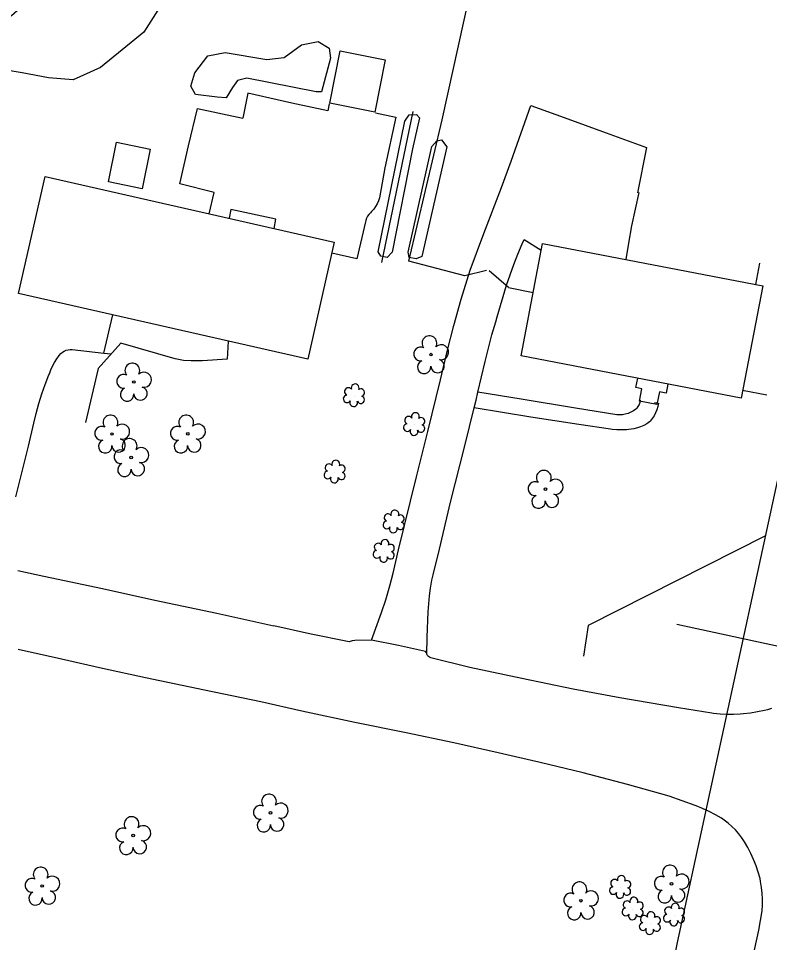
# Model space of a CAD drawing. Extents: x 1611576 to 1617186, y 899279 to 905462.
# Drawn here: x 1616073.3 to 1616262.5, y 900039.1 to 900271.8 of the extents above; entities that cross this region are included whole.
import ezdxf

# ---------------------------------------------------------------- set-up
doc = ezdxf.new("R2010")
doc.units = 0
for name, color, linetype in [('Exist Building', 7, 'Continuous'), ('Exist Other Culture Area Outline', 7, 'Continuous'), ('Exist Other Culture Fence Line', 7, 'Continuous'), ('Exist Other Culture Gate', 7, 'Continuous'), ('Exist Roads EOP', 7, 'Continuous'), ('Exist Roads EOP Other', 7, 'Continuous'), ('Exist Vegetation Hedge Row', 7, 'Continuous'), ('Exist Vegetation Shrub CELL', 7, 'Continuous'), ('Exist Vegetation Tree CELL', 7, 'Continuous'), ('Prop 2 In Gas Line (St)', 7, 'Continuous'), ('Prop 6 In Gas Line (B2)', 7, 'Continuous'), ('Prop UG CATV Cables', 7, 'Continuous')]:
    doc.layers.add(name, color=color, linetype=linetype)

msp = doc.modelspace()

# ---------------------------------------------------------------- linework, layer by layer
at = {"layer": 'Exist Building'}
msp.add_line((1616259.97, 900210.18), (1616258.94, 900204.81), dxfattribs=at)
for points in [[(1616151.71, 900250.4), (1616154.35, 900263.62), (1616165.72, 900261.35), (1616163.09, 900248.13)], [(1616106.52, 900238.87), (1616104.48, 900228.88), (1616095.96, 900230.62), (1616098, 900240.61)], [(1616073.35, 900202.53), (1616080.04, 900231.99), (1616152.86, 900215.45), (1616146.16, 900185.99)], [(1616205.35, 900215.13), (1616260.8, 900204.45), (1616255.35, 900176.16), (1616199.9, 900186.85)]]:
    msp.add_lwpolyline(points, close=True, dxfattribs=at)
for points in [[(1616121.36, 900222.61), (1616122.6, 900227.98), (1616113.92, 900230.1), (1616116.13, 900239.69), (1616118.37, 900249.13), (1616129.79, 900246.67)], [(1616229.57, 900227.93), (1616227.77, 900219.52), (1616226.99, 900215.16), (1616226.32, 900211.09)], [(1616126.1, 900190.55), (1616125.88, 900185.98), (1616119.69, 900185.56), (1616116.84, 900185.52), (1616114.91, 900185.65), (1616112.75, 900186.09), (1616099.09, 900190.04), (1616093.39, 900183.66), (1616090.23, 900170)]]:
    msp.add_lwpolyline(points, dxfattribs=at)
at = {"layer": 'Exist Other Culture Area Outline'}
for points in [[(1616151.58, 900250.3), (1616151.2, 900248.54), (1616142.21, 900250.42), (1616131.06, 900252.94), (1616129.79, 900246.67)], [(1616163.21, 900247.99), (1616168.36, 900246.89), (1616165.62, 900234.15), (1616164.27, 900226.63), (1616164.01, 900225.86), (1616163.69, 900225.12), (1616163.28, 900224.41), (1616162.82, 900223.75), (1616162.28, 900223.14), (1616161.95, 900222.8), (1616161.55, 900222.4), (1616161.22, 900221.95), (1616160.96, 900221.45), (1616160.77, 900220.92), (1616160.69, 900220.54), (1616158.57, 900211.21), (1616152.23, 900212.69)], [(1616137.69, 900218.9), (1616138.16, 900221.24), (1616126.84, 900223.7), (1616126.35, 900221.47)], [(1616094.81, 900187.5), (1616096.63, 900187.29)], [(1616236.86, 900179.72), (1616236.43, 900177.45), (1616234.76, 900177.77), (1616234.15, 900174.57), (1616229.76, 900175.41), (1616230.36, 900178.52), (1616228.85, 900178.81), (1616229.3, 900181.18)], [(1616229.92, 900175.67), (1616229.81, 900175.11), (1616229.63, 900174.58), (1616229.37, 900174.07), (1616229.04, 900173.61), (1616228.86, 900173.41), (1616228.25, 900172.98), (1616227.59, 900172.62), (1616226.89, 900172.33), (1616226.17, 900172.12), (1616225.43, 900171.98), (1616224.8, 900171.93), (1616224.03, 900171.95), (1616213.66, 900173.64), (1616199.9, 900175.88), (1616189.05, 900177.68)], [(1616233.57, 900175.07), (1616234.55, 900174.9), (1616234.38, 900174.07), (1616234.14, 900173.26), (1616233.82, 900172.48), (1616233.43, 900171.72), (1616232.97, 900171.01), (1616232.44, 900170.35), (1616232.31, 900170.19), (1616231.59, 900169.7), (1616230.83, 900169.28), (1616230.03, 900168.93), (1616229.21, 900168.65), (1616228.36, 900168.45), (1616227.65, 900168.34), (1616226.45, 900168.21), (1616225.24, 900168.15), (1616224.04, 900168.18), (1616222.83, 900168.29), (1616222.43, 900168.34), (1616214.45, 900169.54), (1616202.36, 900171.41), (1616188.1, 900173.73)]]:
    msp.add_lwpolyline(points, dxfattribs=at)
at = {"layer": 'Exist Other Culture Fence Line'}
for p, q in [((1616164.84, 900210.3), (1616172.76, 900248.34)), ((1616196.72, 900204.06), (1616202.97, 900202.77)), ((1616261.87, 900176.89), (1616255.73, 900178.12))]:
    msp.add_line(p, q, dxfattribs=at)
msp.add_lwpolyline([(1616185.76, 900206.96), (1616171.64, 900210.69), (1616180.06, 900246.24), (1616199.38, 900333.73), (1616261.08, 900334.91), (1616309.42, 900336), (1616298.22, 900281.63), (1616288.21, 900236.88), (1616274.6, 900174.45), (1616266.9, 900175.88)], dxfattribs=at)
at = {"layer": 'Exist Other Culture Gate'}
for p, q in [((1616191.24, 900208.31), (1616185.76, 900206.96)), ((1616196.72, 900204.06), (1616191.87, 900208.21))]:
    msp.add_line(p, q, dxfattribs=at)
at = {"layer": 'Exist Roads EOP'}
for points in [[(1616073.17, 900132.74), (1616079.73, 900131.32), (1616094.45, 900128.22), (1616107.63, 900125.32), (1616123.28, 900121.99), (1616137.67, 900118.81)], [(1616262.98, 900098.05), (1616261.96, 900097.7), (1616261.23, 900097.5), (1616259.47, 900097.15), (1616257.71, 900096.88), (1616255.93, 900096.68), (1616255.14, 900096.62), (1616253.45, 900096.54), (1616251.76, 900096.55), (1616250.08, 900096.63), (1616248.4, 900096.79), (1616247.98, 900096.85), (1616239.58, 900098.22), (1616224.81, 900100.75), (1616213.05, 900102.91), (1616200.08, 900105.59), (1616187.02, 900108.38), (1616177.2, 900110.78), (1616176.87, 900110.93), (1616176.59, 900111.14), (1616176.36, 900111.41), (1616176.2, 900111.73), (1616176.12, 900112.07), (1616175.87, 900112.35), (1616169.06, 900113.9), (1616162.27, 900115.27), (1616158.06, 900115.15), (1616157.38, 900115.06), (1616156.61, 900114.85), (1616146.64, 900116.84), (1616137.67, 900118.81)], [(1616254.03, 900015.73), (1616259.81, 900042.21), (1616260.63, 900047.12), (1616260.72, 900048.59), (1616260.72, 900050.06), (1616260.65, 900051.53), (1616260.49, 900052.99), (1616260.26, 900054.44), (1616260.11, 900055.2), (1616259.64, 900056.83), (1616259.1, 900058.43), (1616258.48, 900060.01), (1616257.79, 900061.55), (1616257.02, 900063.06), (1616256.24, 900064.45), (1616255.52, 900065.5), (1616254.75, 900066.5), (1616253.91, 900067.44), (1616253.01, 900068.34), (1616252.06, 900069.17), (1616251.06, 900069.94), (1616250.41, 900070.39), (1616248.86, 900071.28), (1616247.27, 900072.1), (1616245.65, 900072.85), (1616244, 900073.53), (1616243.74, 900073.63), (1616237.23, 900075.91), (1616226.7, 900078.92), (1616215.55, 900081.85), (1616204.75, 900084.43), (1616194.11, 900086.86), (1616183.01, 900089.34), (1616170.97, 900091.89), (1616158.01, 900094.53), (1616144.66, 900097.38), (1616134.33, 900099.74), (1616120.16, 900102.67), (1616105.3, 900105.78), (1616094.51, 900108.06), (1616084.15, 900110.41), (1616073.23, 900112.86)]]:
    msp.add_lwpolyline(points, dxfattribs=at)
at = {"layer": 'Exist Roads EOP Other'}
for points in [[(1616162.27, 900115.27), (1616164.77, 900122.19), (1616165.85, 900125.42), (1616166.86, 900128.9), (1616167.69, 900132.09), (1616169.07, 900138.01), (1616173.6, 900156.36), (1616176.45, 900167.76), (1616179.62, 900180.74), (1616181.42, 900188.24), (1616182.95, 900194.43), (1616184.8, 900201.12), (1616187.1, 900208.38), (1616190.5, 900217.6), (1616194.95, 900229.16), (1616197.39, 900235.85), (1616202.36, 900249.82), (1616210.76, 900246.83), (1616221.38, 900242.93), (1616231.55, 900239.26), (1616229.26, 900227.85)], [(1616176.2, 900111.73), (1616176.28, 900115.98), (1616176.53, 900122.4), (1616176.65, 900124.39), (1616176.85, 900126.37), (1616177.12, 900128.35), (1616177.46, 900130.31), (1616177.74, 900131.64), (1616179.4, 900138.15), (1616182.15, 900150), (1616185.73, 900164.12), (1616188.1, 900173.73), (1616188.57, 900175.62), (1616189.05, 900177.68), (1616190.85, 900185.38), (1616191.68, 900188.75), (1616192.57, 900192.1), (1616193.55, 900195.42), (1616193.93, 900196.67), (1616196.26, 900204.6), (1616197.13, 900207.24), (1616198.08, 900209.85), (1616199.11, 900212.44), (1616200.21, 900214.99), (1616200.73, 900216.14), (1616205.02, 900213.43)], [(1616072.63, 900151.3), (1616075.79, 900164.04), (1616077.16, 900169.84), (1616077.77, 900172.32), (1616078.46, 900174.78), (1616079.23, 900177.22), (1616080.07, 900179.63), (1616080.98, 900182.02), (1616081.1, 900182.32), (1616081.46, 900183.29), (1616081.89, 900184.24), (1616082.39, 900185.16), (1616082.95, 900186.05), (1616083.56, 900186.89), (1616083.96, 900187.37), (1616084.36, 900187.72), (1616084.8, 900188), (1616085.29, 900188.22), (1616085.8, 900188.36), (1616086.33, 900188.42), (1616086.81, 900188.4), (1616094.81, 900187.5), (1616097.1, 900197.14)]]:
    msp.add_lwpolyline(points, dxfattribs=at)
at = {"layer": 'Exist Vegetation Hedge Row'}
for points in [[(1616139.33, 900305.37), (1616127.24, 900299.24), (1616120.2, 900292.52), (1616116.81, 900287.14), (1616104.87, 900268.3), (1616093.93, 900259.4), (1616087.09, 900256.29), (1616080.88, 900256.83), (1616074.2, 900258.05), (1616069.22, 900258.94), (1616067, 900264.09), (1616067.59, 900268.01), (1616071.58, 900272.48), (1616083.51, 900283.06), (1616099.74, 900295.77), (1616114.92, 900310.15), (1616119.51, 900318.93)], [(1616117.76, 900258.11), (1616120.99, 900262.39), (1616125.38, 900263.17), (1616135.86, 900261.45), (1616140.24, 900261.95), (1616144.62, 900265.16), (1616148.83, 900265.94), (1616151.58, 900264.24), (1616151.9, 900261.76), (1616149.61, 900253.32), (1616148.28, 900253.3), (1616130.8, 900256.69), (1616128.51, 900256.11), (1616127.24, 900254.37), (1616125.62, 900251.79), (1616123.35, 900251.91), (1616117.91, 900252.59), (1616116.75, 900254.69), (1616117.76, 900258.11)], [(1616172.54, 900238.97), (1616167.44, 900212.96), (1616166.21, 900211.57), (1616164.59, 900211.87), (1616163.92, 900213.04), (1616170.67, 900245.87), (1616171.71, 900247.52), (1616173.58, 900247.59), (1616174.29, 900246.71), (1616172.54, 900238.97)], [(1616181.19, 900239.44), (1616174.89, 900211.83), (1616173.46, 900211.21), (1616171.75, 900211.59), (1616171.44, 900212.93), (1616177.47, 900239.51), (1616178.71, 900240.99), (1616179.85, 900241.24), (1616181.19, 900239.44)]]:
    msp.add_lwpolyline(points, dxfattribs=at)
at = {"layer": 'Exist Vegetation Shrub CELL'}
for p, q in [((1616157.88, 900176.7), (1616157.88, 900176.7)), ((1616173.06, 900169.46), (1616173.06, 900169.46)), ((1616153.02, 900157.51), (1616153.02, 900157.51)), ((1616167.89, 900144.95), (1616167.89, 900144.95)), ((1616165.4, 900137.54), (1616165.4, 900137.54)), ((1616224.94, 900052.9), (1616224.94, 900052.9)), ((1616228.11, 900047.5), (1616228.11, 900047.5)), ((1616238.52, 900045.95), (1616238.52, 900045.95)), ((1616232.45, 900043.81), (1616232.45, 900043.81))]:
    msp.add_line(p, q, dxfattribs=at)
for centre, radius, start, end in [((1616156.4, 900177.83), 0.968, 35.8908, 245.4216), ((1616158.11, 900178.74), 0.99, 334.8391, 200.4717), ((1616159.55, 900177.57), 0.929, 284.4567, 126.0861), ((1616156.08, 900176), 0.955, 95.1099, 327.9534), ((1616159.52, 900175.77), 0.937, 204.9913, 73.4601), ((1616157.75, 900175.02), 0.984, 151.2797, 21.387), ((1616171.58, 900170.59), 0.968, 35.8908, 245.4216), ((1616173.29, 900171.5), 0.99, 334.8391, 200.4717), ((1616171.26, 900168.76), 0.955, 95.1099, 327.9534), ((1616174.7, 900168.53), 0.937, 204.9913, 73.4601), ((1616174.74, 900170.33), 0.929, 284.4567, 126.0861), ((1616172.94, 900167.78), 0.984, 151.2797, 21.387), ((1616153.25, 900159.55), 0.99, 334.8391, 200.4717), ((1616151.22, 900156.8), 0.955, 95.1099, 327.9534), ((1616151.54, 900158.64), 0.968, 35.8908, 245.4216), ((1616154.66, 900156.58), 0.937, 204.9913, 73.4601), ((1616154.69, 900158.38), 0.929, 284.4567, 126.0861), ((1616152.89, 900155.83), 0.984, 151.2797, 21.387), ((1616166.41, 900146.07), 0.968, 35.8908, 245.4216), ((1616168.12, 900146.99), 0.99, 334.8391, 200.4717), ((1616169.56, 900145.82), 0.929, 284.4567, 126.0861), ((1616166.09, 900144.24), 0.955, 95.1099, 327.9534), ((1616167.76, 900143.26), 0.984, 151.2797, 21.387), ((1616169.53, 900144.02), 0.937, 204.9913, 73.4601), ((1616163.91, 900138.66), 0.968, 35.8908, 245.4216), ((1616165.63, 900139.58), 0.99, 334.8391, 200.4717), ((1616167.07, 900138.41), 0.929, 284.4567, 126.0861), ((1616163.6, 900136.83), 0.955, 95.1099, 327.9534), ((1616167.03, 900136.61), 0.937, 204.9913, 73.4601), ((1616165.27, 900135.85), 0.984, 151.2797, 21.387), ((1616225.17, 900054.95), 0.99, 334.8391, 200.4717), ((1616223.14, 900052.2), 0.955, 95.1099, 327.9534), ((1616223.46, 900054.03), 0.968, 35.8908, 245.4216), ((1616226.58, 900051.98), 0.937, 204.9913, 73.4601), ((1616226.61, 900053.77), 0.929, 284.4567, 126.0861), ((1616224.81, 900051.22), 0.984, 151.2797, 21.387), ((1616228.34, 900049.54), 0.99, 334.8391, 200.4717), ((1616226.62, 900048.62), 0.968, 35.8908, 245.4216), ((1616229.78, 900048.36), 0.929, 284.4567, 126.0861), ((1616238.75, 900047.99), 0.99, 334.8391, 200.4717), ((1616226.31, 900046.79), 0.955, 95.1099, 327.9534), ((1616227.98, 900045.81), 0.984, 151.2797, 21.387), ((1616229.74, 900046.57), 0.937, 204.9913, 73.4601), ((1616230.96, 900044.94), 0.968, 35.8908, 245.4216), ((1616232.67, 900045.85), 0.99, 334.8391, 200.4717), ((1616236.72, 900045.24), 0.955, 95.1099, 327.9534), ((1616237.04, 900047.07), 0.968, 35.8908, 245.4216), ((1616240.16, 900045.02), 0.937, 204.9913, 73.4601), ((1616240.19, 900046.82), 0.929, 284.4567, 126.0861), ((1616230.65, 900043.11), 0.955, 95.1099, 327.9534), ((1616234.08, 900042.88), 0.937, 204.9913, 73.4601), ((1616234.12, 900044.68), 0.929, 284.4567, 126.0861), ((1616238.39, 900044.26), 0.984, 151.2797, 21.387), ((1616232.32, 900042.13), 0.984, 151.2797, 21.387)]:
    msp.add_arc(centre, radius, start, end, dxfattribs=at)
at = {"layer": 'Exist Vegetation Tree CELL'}
for p, q in [((1616177.22, 900187.13), (1616177.22, 900187.13)), ((1616102.38, 900180.23), (1616102.38, 900180.23)), ((1616096.87, 900167.14), (1616096.87, 900167.14)), ((1616115.94, 900167.16), (1616115.94, 900167.16)), ((1616101.69, 900161.24), (1616101.69, 900161.24)), ((1616206.04, 900153.24), (1616206.04, 900153.24)), ((1616136.8, 900071.74), (1616136.8, 900071.74)), ((1616102.18, 900066.05), (1616102.18, 900066.05)), ((1616079.28, 900053.34), (1616079.28, 900053.34)), ((1616237.8, 900053.86), (1616237.8, 900053.86)), ((1616215, 900049.62), (1616215, 900049.62))]:
    msp.add_line(p, q, dxfattribs=at)
for centre in [(1616177.22, 900187.13), (1616102.38, 900180.23), (1616096.87, 900167.14), (1616115.94, 900167.16), (1616101.69, 900161.24), (1616206.04, 900153.24), (1616136.8, 900071.74), (1616102.18, 900066.05), (1616079.28, 900053.34), (1616237.8, 900053.86), (1616215, 900049.62)]:
    msp.add_circle(centre, 0.326, dxfattribs=at)
for centre, radius, start, end in [((1616176.83, 900190.01), 1.86, 330.1651, 219.7134), ((1616174.61, 900187.29), 1.73, 62.6636, 279.3457), ((1616179.77, 900187.72), 1.9, 257.1011, 134.1999), ((1616175.51, 900184.01), 1.69, 111.5671, 6.231), ((1616178.89, 900184.23), 1.7, 181.2822, 74.56), ((1616101.99, 900183.1), 1.86, 330.1651, 219.7134), ((1616099.77, 900180.38), 1.73, 62.6636, 279.3457), ((1616104.93, 900180.81), 1.9, 257.1011, 134.1999), ((1616100.67, 900177.1), 1.69, 111.5671, 6.231), ((1616104.05, 900177.33), 1.7, 181.2822, 74.56), ((1616096.48, 900170.01), 1.86, 330.1651, 219.7134), ((1616115.55, 900170.04), 1.86, 330.1651, 219.7134), ((1616099.42, 900167.73), 1.9, 257.1011, 134.1999), ((1616118.49, 900167.75), 1.9, 257.1011, 134.1999), ((1616094.26, 900167.29), 1.73, 62.6636, 279.3457), ((1616113.33, 900167.32), 1.73, 62.6636, 279.3457), ((1616095.16, 900164.02), 1.69, 111.5671, 6.231), ((1616098.54, 900164.24), 1.7, 181.2822, 74.56), ((1616101.31, 900164.12), 1.86, 330.1651, 219.7134), ((1616114.23, 900164.04), 1.69, 111.5671, 6.231), ((1616117.61, 900164.26), 1.7, 181.2822, 74.56), ((1616099.09, 900161.4), 1.73, 62.6636, 279.3457), ((1616104.24, 900161.83), 1.9, 257.1011, 134.1999), ((1616103.36, 900158.34), 1.7, 181.2822, 74.56), ((1616099.99, 900158.12), 1.69, 111.5671, 6.231), ((1616205.65, 900156.12), 1.86, 330.1651, 219.7134), ((1616203.43, 900153.4), 1.73, 62.6636, 279.3457), ((1616208.59, 900153.83), 1.9, 257.1011, 134.1999), ((1616204.33, 900150.12), 1.69, 111.5671, 6.231), ((1616207.71, 900150.35), 1.7, 181.2822, 74.56), ((1616136.42, 900074.61), 1.86, 330.1651, 219.7134), ((1616139.35, 900072.32), 1.9, 257.1011, 134.1999), ((1616134.2, 900071.89), 1.73, 62.6636, 279.3457), ((1616101.8, 900068.92), 1.86, 330.1651, 219.7134), ((1616135.1, 900068.62), 1.69, 111.5671, 6.231), ((1616138.48, 900068.84), 1.7, 181.2822, 74.56), ((1616099.58, 900066.2), 1.73, 62.6636, 279.3457), ((1616104.73, 900066.63), 1.9, 257.1011, 134.1999), ((1616100.48, 900062.92), 1.69, 111.5671, 6.231), ((1616103.85, 900063.15), 1.7, 181.2822, 74.56), ((1616078.9, 900056.21), 1.86, 330.1651, 219.7134), ((1616237.42, 900056.74), 1.86, 330.1651, 219.7134), ((1616076.68, 900053.49), 1.73, 62.6636, 279.3457), ((1616081.83, 900053.92), 1.9, 257.1011, 134.1999), ((1616235.2, 900054.02), 1.73, 62.6636, 279.3457), ((1616240.35, 900054.45), 1.9, 257.1011, 134.1999), ((1616214.62, 900052.49), 1.86, 330.1651, 219.7134), ((1616077.58, 900050.21), 1.69, 111.5671, 6.231), ((1616080.95, 900050.44), 1.7, 181.2822, 74.56), ((1616212.4, 900049.78), 1.73, 62.6636, 279.3457), ((1616217.55, 900050.21), 1.9, 257.1011, 134.1999), ((1616236.1, 900050.74), 1.69, 111.5671, 6.231), ((1616239.47, 900050.96), 1.7, 181.2822, 74.56), ((1616216.68, 900046.72), 1.7, 181.2822, 74.56), ((1616213.3, 900046.5), 1.69, 111.5671, 6.231)]:
    msp.add_arc(centre, radius, start, end, dxfattribs=at)
at = {"layer": 'Prop 2 In Gas Line (St)'}
for p, q in [((1616261.5, 900141.5), (1616216.84, 900118.89)), ((1616216.84, 900118.89), (1616215.68, 900111.24))]:
    msp.add_line(p, q, dxfattribs=at)
at = {"layer": 'Prop 6 In Gas Line (B2)'}
for p, q in [((1616239.31, 900039.1), (1616281.62, 900234.36)), ((1616215.04, 899916.88), (1616239.31, 900039.1))]:
    msp.add_line(p, q, dxfattribs=at)
at = {"layer": 'Prop UG CATV Cables'}
msp.add_line((1616319, 900101.91), (1616239.15, 900119.15), dxfattribs=at)

doc.saveas('drawing.dxf')
